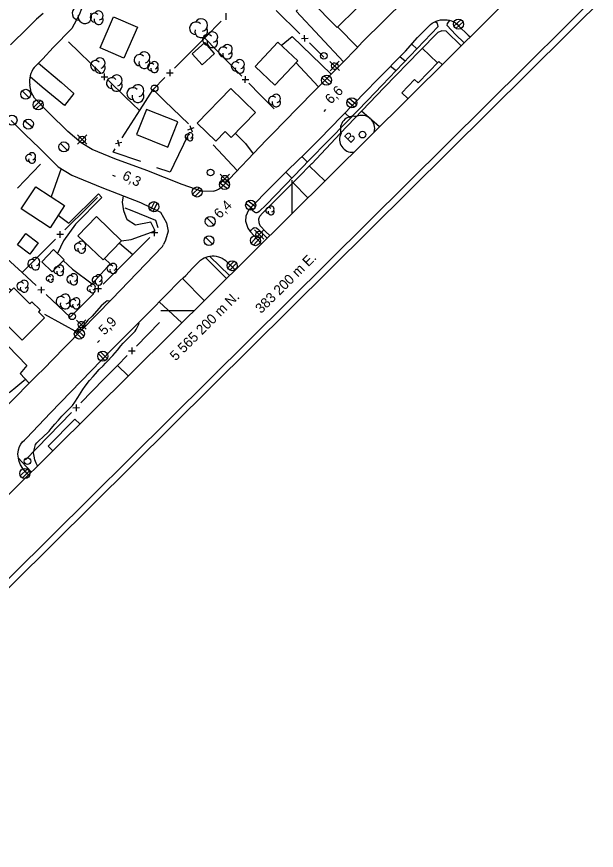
# Model space of a CAD drawing. Extents: x 381879 to 384696, y 5564785 to 5567594.
# Drawn here: x 383116.8 to 383291.9, y 5565037 to 5565288.9 of the extents above; entities that cross this region are included whole.
import ezdxf

# ---------------------------------------------------------------- set-up
doc = ezdxf.new("R2010")
doc.units = 0
for name, color, linetype in [('Niveau 19', 7, 'Continuous'), ('Niveau 2', 7, 'Continuous'), ('Niveau 21', 7, 'Continuous'), ('Niveau 22', 7, 'Continuous'), ('Niveau 3', 7, 'Continuous'), ('Niveau 31', 7, 'Continuous'), ('Niveau 36', 7, 'Continuous'), ('Niveau 37', 7, 'Continuous'), ('Niveau 44', 7, 'Continuous'), ('Niveau 60', 7, 'Continuous'), ('Niveau 61', 7, 'Continuous')]:
    doc.layers.add(name, color=color, linetype=linetype)

msp = doc.modelspace()

# ---------------------------------------------------------------- linework, layer by layer
at = {"layer": 'Niveau 19'}
for points in [[(383215.47, 5565275.27), (383201.2, 5565290.52), (383201.6, 5565290.97)], [(383219.77, 5565279.7), (383213.75, 5565285.81)], [(383196.73, 5565280.24), (383199.98, 5565282.96), (383211.81, 5565271.56)], [(383236.11, 5565280.62), (383237.71, 5565279.21)], [(383239.32, 5565279.36), (383243.93, 5565274.93)], [(383123.41, 5565274.85), (383130.36, 5565269.05), (383134.08, 5565265.67), (383131.3, 5565262.06), (383124.47, 5565267.61), (383120.86, 5565270.74)], [(383208, 5565267.7), (383201.15, 5565275.01)], [(383234.1, 5565275.42), (383232.53, 5565276.79)], [(383229.73, 5565273.93), (383231.43, 5565272.63)], [(383217.62, 5565258.25), (383215.97, 5565259.8)], [(383226.4, 5565255.65), (383221, 5565260.4)], [(383182.84, 5565253.72), (383185.95, 5565250.58), (383188.26, 5565247.45)], [(383183.45, 5565242.38), (383176.16, 5565250.17)], [(383202.92, 5565246.64), (383204.67, 5565244.96)], [(383130.25, 5565242.99), (383127.21, 5565234.48)], [(383205.26, 5565243.76), (383209.93, 5565239.3)], [(383199.89, 5565240.06), (383198.09, 5565241.89)], [(383204.78, 5565234.2), (383200.25, 5565238.75)], [(383129.39, 5565228.9), (383132.57, 5565226.54), (383141.5, 5565235.39), (383142.56, 5565234.29), (383134.62, 5565226.22), (383130.95, 5565221.17), (383129.15, 5565217.39)], [(383148.48, 5565221.18), (383151.35, 5565221.61), (383158.6, 5565224.2), (383157.37, 5565226.82), (383152.67, 5565225.93), (383150.22, 5565227.54), (383149.14, 5565230.26), (383148.8, 5565232.86), (383149.05, 5565234.78)], [(383130.84, 5565215.19), (383133.7, 5565212.63), (383139.61, 5565208.2), (383145.02, 5565214.18), (383143.35, 5565215.86)], [(383166.9, 5565209.82), (383173.47, 5565203.14)], [(383115.21, 5565206.2), (383114.54, 5565206.68), (383105.71, 5565198.09), (383119.92, 5565183.49), (383117.84, 5565181.07), (383120.55, 5565178.13)], [(383166.65, 5565196.37), (383159.89, 5565202.75)], [(383135.55, 5565193.28), (383125.29, 5565198.96)]]:
    msp.add_lwpolyline(points, dxfattribs=at)
at = {"layer": 'Niveau 2'}
for points in [[(383145.07, 5565202.96), (383144.11, 5565203.07), (383143.66, 5565202.68), (383142.38, 5565201.5), (383141.66, 5565200.71), (383139.59, 5565198.46), (383138.33, 5565197.18), (383137.58, 5565196.26), (383136.51, 5565195.07), (383135.28, 5565193.8), (383135.02, 5565193.57)], [(383150.76, 5565192.02), (383152.63, 5565193.86), (383152.93, 5565194.35), (383153.8, 5565196.21), (383153.61, 5565196.38)], [(383123.1, 5565153.17), (383122.72, 5565153.95), (383122.34, 5565155.01), (383122.14, 5565156.1), (383121.87, 5565157.12), (383121.99, 5565157.64), (383122.55, 5565159.66), (383122.88, 5565160.11), (383123.7, 5565160.99), (383124.59, 5565161.77), (383126.6, 5565163.69), (383127.24, 5565164.51), (383128.31, 5565165.78), (383129.4, 5565166.96), (383130.42, 5565168.17), (383131.22, 5565169), (383132.51, 5565170.22), (383133.67, 5565171.45), (383134.37, 5565172.42), (383135.31, 5565173.89), (383136.81, 5565176.28), (383137.5, 5565177.23), (383138.81, 5565178.95), (383139.88, 5565180.23), (383140.66, 5565181.03), (383141.76, 5565182.25), (383142.95, 5565183.39), (383143.66, 5565184.17), (383144.04, 5565184.57), (383145.88, 5565186.58), (383147.28, 5565188.18), (383148.3, 5565189.5), (383149.01, 5565190.29), (383149.83, 5565191.05), (383150.76, 5565192.02)], [(383119.48, 5565179.3), (383118.37, 5565178.34), (383116.6, 5565176.86), (383114.89, 5565175.48), (383113.99, 5565174.98), (383112.51, 5565174.1), (383110.64, 5565173.17), (383109.76, 5565172.66), (383109.42, 5565172.26), (383108.97, 5565171.96), (383108.45, 5565171.88), (383106.99, 5565171.97), (383106.6, 5565172.33), (383106.33, 5565172.72)]]:
    msp.add_lwpolyline(points, dxfattribs=at)
at = {"layer": 'Niveau 21'}
for points in [[(383219.3, 5565279.2), (383221.3, 5565281.3), (383234.1, 5565294.1)], [(383124.8, 5565289.9), (383122.8, 5565288.1), (383120.2, 5565285.5)], [(383136.4, 5565291.8), (383136.4, 5565291.3), (383135.7, 5565289.5), (383133.52, 5565285.32), (383127.82, 5565279.62)], [(383241.3, 5565286), (383241.8, 5565286.5), (383242.3, 5565286.9), (383242.9, 5565287.2), (383243.5, 5565287.5), (383244.1, 5565287.7), (383244.8, 5565287.9), (383245.4, 5565287.9), (383246.1, 5565287.9), (383246.8, 5565287.9), (383247.4, 5565287.8), (383248.1, 5565287.6), (383248.7, 5565287.3), (383249.3, 5565287), (383249.8, 5565286.6), (383250.3, 5565286.1)], [(383120.2, 5565285.5), (383115, 5565280.4)], [(383234.2, 5565278.5), (383237.9, 5565282.6), (383239.9, 5565284.6), (383241.3, 5565286)], [(383250.3, 5565286.1), (383253.2, 5565283.3), (383253.74, 5565282.76)], [(383127.82, 5565279.62), (383124.7, 5565276.2), (383122.6, 5565274)], [(383215.4, 5565275.2), (383219.3, 5565279.2)], [(383225.6, 5565269.7), (383234.2, 5565278.5)], [(383208.6, 5565268.3), (383215.4, 5565275.2)], [(383122.6, 5565274), (383122.1, 5565273.5), (383121.7, 5565273), (383121.4, 5565272.3), (383121.1, 5565271.7), (383120.9, 5565271), (383120.8, 5565270.4), (383120.7, 5565269.7), (383120.7, 5565269), (383120.8, 5565268.3)], [(383215, 5565258.8), (383222.3, 5565266.3), (383225.6, 5565269.7)], [(383176.2, 5565236.17), (383172.87, 5565236.13), (383166.84, 5565238.23), (383156.14, 5565242.39), (383146.43, 5565245.96), (383139.65, 5565248.78), (383136.32, 5565250.83), (383132.26, 5565254.24), (383126.66, 5565259.72), (383122.19, 5565264.32), (383121.18, 5565266.1), (383120.8, 5565268.3)], [(383197.4, 5565256.9), (383206.6, 5565266.3), (383208.6, 5565268.3)], [(383123.58, 5565249.24), (383119.5, 5565253.2), (383115.2, 5565257.5)], [(383203.8, 5565247.5), (383208.3, 5565251.9), (383215, 5565258.8)], [(383194.6, 5565254), (383197.4, 5565256.9)], [(383179.2, 5565237.9), (383192.2, 5565251.6), (383194.6, 5565254)], [(383123.58, 5565249.24), (383129.34, 5565243.55), (383133.45, 5565241.03), (383142.58, 5565237.28), (383154.25, 5565232.77), (383160.21, 5565229.81), (383162.02, 5565226.62), (383162.61, 5565224.13), (383161.76, 5565221.39), (383161.14, 5565220.04)], [(383198.9, 5565242.7), (383203.8, 5565247.5)], [(383196.4, 5565240.2), (383198.9, 5565242.7)], [(383188.1, 5565231.8), (383192.8, 5565236.6), (383196.4, 5565240.2)], [(383176.2, 5565236.17), (383176.6, 5565236.3), (383177.2, 5565236.5), (383177.8, 5565236.8), (383178.4, 5565237.2), (383178.9, 5565237.6), (383179.2, 5565237.9)], [(383188.1, 5565231.8), (383186.81, 5565230.48), (383186.02, 5565228.64), (383185.88, 5565227.09), (383186.63, 5565224.97), (383187.35, 5565223.97), (383190.73, 5565220.26)], [(383125.6, 5565183.1), (383127.2, 5565184.8), (383145.6, 5565203.5), (383160.9, 5565219.5), (383161.14, 5565220.04)], [(383167.1, 5565210), (383167.9, 5565210.7), (383169.9, 5565212.9), (383171.9, 5565214.9)], [(383171.9, 5565214.9), (383172.3, 5565215.3), (383172.9, 5565215.7), (383173.4, 5565216), (383174, 5565216.2), (383174.6, 5565216.4), (383175.2, 5565216.5), (383175.9, 5565216.6), (383176.5, 5565216.6), (383177.1, 5565216.5), (383177.8, 5565216.3), (383178.4, 5565216.1), (383178.9, 5565215.9), (383179.5, 5565215.5), (383180, 5565215.2), (383180.1, 5565215)], [(383180.1, 5565215), (383182.5, 5565212.7)], [(383182.5, 5565212.7), (383182.85, 5565212.44)], [(383119.8, 5565161.6), (383127, 5565169.2), (383145.5, 5565188.2), (383157.1, 5565199.9), (383166.2, 5565209.2)], [(383166.2, 5565209.2), (383167.1, 5565210)], [(383122.3, 5565179.9), (383125.6, 5565183.1)], [(383114.4, 5565171.9), (383122.3, 5565179.9)], [(383117.6, 5565154.5), (383117.4, 5565155.5), (383117.2, 5565156.7), (383117.4, 5565158), (383117.7, 5565159), (383118.1, 5565159.7), (383118.6, 5565160.4), (383119.2, 5565160.9), (383119.8, 5565161.6)], [(383120, 5565150.9), (383118.7, 5565152.4), (383118, 5565153.5), (383117.6, 5565154.5)], [(383120.4, 5565150.5), (383120, 5565150.9)]]:
    msp.add_lwpolyline(points, dxfattribs=at)
at = {"layer": 'Niveau 22'}
for points in [[(383227.2, 5565268.2), (383244.13, 5565285.93), (383243.89, 5565286.88), (383243.21, 5565287.36)], [(383251.95, 5565280.99), (383249.32, 5565283.53), (383246.83, 5565286.22), (383246.88, 5565286.87), (383247.6, 5565287.74), (383247.6, 5565287.74)], [(383251.04, 5565280.09), (383246.5, 5565284.54), (383245.24, 5565284.61), (383244.02, 5565284.13), (383238.59, 5565278.62), (383227.79, 5565267.46), (383214.51, 5565253.65), (383205.92, 5565244.42)], [(383227.2, 5565268.2), (383222.8, 5565263.6), (383216.6, 5565257.2)], [(383216.6, 5565257.2), (383210.9, 5565251.4), (383205.2, 5565245.5)], [(383205.2, 5565245.5), (383200.6, 5565240.8), (383192.2, 5565232.1), (383190.1, 5565230), (383189.6, 5565229.7), (383189.3, 5565229.6), (383189, 5565229.6), (383188.6, 5565229.8), (383188.1, 5565230.2), (383187.37, 5565231.05)], [(383201.6, 5565240.1), (383206, 5565244.5)], [(383193.24, 5565222.76), (383192.1, 5565223.9), (383190.4, 5565225.7), (383190, 5565226.6), (383189.9, 5565227.8), (383190.3, 5565228.6), (383191.1, 5565229.5), (383196.7, 5565235.2), (383201.6, 5565240.1)], [(383187.35, 5565223.97), (383187.7, 5565224.5), (383188.1, 5565224.9), (383188.5, 5565225.2), (383189.2, 5565225.1), (383189.9, 5565224.5), (383192.49, 5565222.01)], [(383180.2, 5565209.82), (383173.88, 5565216.16)], [(383181.1, 5565210.71), (383175.11, 5565216.49)], [(383118.4, 5565154.4), (383117.4, 5565155.5)], [(383121.25, 5565151.33), (383118.4, 5565154.4)]]:
    msp.add_lwpolyline(points, dxfattribs=at)
at = {"layer": 'Niveau 3'}
for p, q in [((383209.65, 5565260.28), (383210.22, 5565260.85)), ((383145.79, 5565241.01), (383146.53, 5565240.71)), ((383176.08, 5565225.68), (383176.65, 5565226.25)), ((383141.27, 5565190.48), (383141.84, 5565191.05))]:
    msp.add_line(p, q, dxfattribs=at)
at = {"layer": 'Niveau 31'}
for points in [[(383211.46, 5565299.61), (383219.5, 5565291.51), (383213.61, 5565285.67), (383205.57, 5565293.77)], [(383146.1, 5565288.9), (383153.3, 5565285.7), (383149.2, 5565276.4), (383142, 5565279.5)], [(383169.86, 5565277.69), (383172.83, 5565274.38), (383176.58, 5565277.75), (383173.61, 5565281.06)], [(383188.8, 5565273.8), (383194.8, 5565268.2), (383201.7, 5565275.6), (383195.7, 5565281.2)], [(383171.3, 5565256.71), (383181.5, 5565267.2), (383188.93, 5565259.98), (383181.59, 5565252.43), (383179.79, 5565254.18), (383176.93, 5565251.24)], [(383156, 5565260.9), (383153, 5565253.3), (383162.5, 5565249.5), (383165.5, 5565257.1)], [(383131.3, 5565231.8), (383126.9, 5565225.1), (383118.2, 5565230.8), (383122.6, 5565237.5)], [(383142.9, 5565215.4), (383148.5, 5565221.2), (383140.9, 5565228.5), (383135.3, 5565222.7)], [(383119.54, 5565223.37), (383123.31, 5565220.59), (383120.8, 5565217.19), (383117.03, 5565219.97)], [(383131.11, 5565215.46), (383127.5, 5565211.77), (383124.37, 5565214.84), (383127.98, 5565218.53)], [(383118.46, 5565191.19), (383109.32, 5565200.27), (383115.97, 5565206.97), (383120.81, 5565202.15), (383121.43, 5565202.78), (383123.9, 5565200.32), (383123.36, 5565199.77), (383125.19, 5565197.95)]]:
    msp.add_lwpolyline(points, close=True, dxfattribs=at)
for points in [[(383234.97, 5565264.14), (383233.12, 5565265.94), (383236.98, 5565269.9), (383238.04, 5565268.87), (383244.34, 5565275.35), (383245.31, 5565274.41)], [(383127.73, 5565157.76), (383126.36, 5565159.11), (383134.42, 5565167.28), (383135.88, 5565165.85)]]:
    msp.add_lwpolyline(points, dxfattribs=at)
at = {"layer": 'Niveau 36'}
for p, q in [((383250.97, 5565287.99), (383248.85, 5565286.01)), ((383249.49, 5565285.35), (383251.61, 5565287.33)), ((383211.42, 5565275.33), (383214.33, 5565272.61)), ((383211.52, 5565272.52), (383214.24, 5565275.43)), ((383209.03, 5565270.34), (383211.19, 5565268.4)), ((383211.79, 5565269.1), (383209.63, 5565271.04)), ((383120.6, 5565264.38), (383118.52, 5565266.54)), ((383124.01, 5565263.59), (383121.95, 5565261.55)), ((383122.61, 5565260.91), (383124.67, 5565262.95)), ((383216.64, 5565263.5), (383218.8, 5565261.56)), ((383219.4, 5565262.26), (383217.24, 5565264.2)), ((383121.52, 5565255.47), (383119.22, 5565257.39)), ((383138, 5565253.18), (383135.18, 5565250.36)), ((383138, 5565250.36), (383135.18, 5565253.18)), ((383132.15, 5565248.51), (383130.03, 5565250.63)), ((383181.11, 5565241.36), (383178.29, 5565238.54)), ((383181.11, 5565238.54), (383178.29, 5565241.36)), ((383181.03, 5565237.68), (383178.75, 5565239.48)), ((383171.99, 5565237.27), (383169.93, 5565235.23)), ((383178.19, 5565238.74), (383180.47, 5565236.94)), ((383170.59, 5565234.59), (383172.65, 5565236.63)), ((383158.43, 5565232.99), (383157.16, 5565230.38)), ((383157.99, 5565229.99), (383159.26, 5565232.6)), ((383186.08, 5565232.49), (383188.34, 5565230.68)), ((383188.9, 5565231.41), (383186.64, 5565233.22)), ((383176.33, 5565225.96), (383174.21, 5565228.08)), ((383191.47, 5565224.49), (383188.65, 5565221.67)), ((383191.47, 5565221.67), (383188.65, 5565224.49)), ((383175.96, 5565220.17), (383173.84, 5565222.29)), ((383189.57, 5565222.6), (383187.6, 5565220.47)), ((383188.29, 5565219.86), (383190.26, 5565221.99)), ((383182.51, 5565215.03), (383180.53, 5565212.91)), ((383181.21, 5565212.29), (383183.19, 5565214.41)), ((383134.93, 5565197.2), (383137.84, 5565194.48)), ((383135.03, 5565194.39), (383137.75, 5565197.3)), ((383137.1, 5565192.37), (383134.99, 5565194.36)), ((383134.38, 5565193.67), (383136.49, 5565191.68)), ((383141.48, 5565186.99), (383143.53, 5565184.94)), ((383144.16, 5565185.61), (383142.11, 5565187.66)), ((383119.94, 5565152.23), (383117.9, 5565150.17)), ((383118.58, 5565149.55), (383120.62, 5565151.61))]:
    msp.add_line(p, q, dxfattribs=at)
for centre, radius in [((383209.59, 5565277.1), 1), ((383158.48, 5565267.25), 1), ((383123.32, 5565262.25), 1.52), ((383115.4, 5565257.63), 1.52), ((383136.58, 5565251.77), 1), ((383221.29, 5565253.26), 1), ((383131.08, 5565249.57), 1.5), ((383175.39, 5565241.8), 1), ((383179.69, 5565239.95), 1), ((383171.3, 5565235.93), 1.52), ((383175.26, 5565227.02), 1.5), ((383174.89, 5565221.23), 1.5), ((383190.05, 5565223.08), 1), ((383133.58, 5565198.37), 1), ((383120.09, 5565154.6), 1), ((383119.27, 5565150.89), 1.52)]:
    msp.add_circle(centre, radius, dxfattribs=at)
for centre, major_axis, ratio in [((383250.24, 5565286.67), (0.01, 1.52), 0.999984), ((383212.89, 5565273.97), (-0.048, -0.999), 0.999982), ((383210.41, 5565269.71), (0.02, 1.52), 0.999985), ((383119.55, 5565265.46), (0.01, 1.5), 0.999984), ((383218.02, 5565262.89), (-0.01, -1.52), 0.999981), ((383120.36, 5565256.43), (-0.02, -1.5), 0.999985), ((383179.61, 5565238.2), (0.02, 1.52), 0.999983), ((383158.22, 5565231.49), (0.01, 1.52), 0.999983), ((383187.49, 5565231.96), (0, -1.52), 0.999982), ((383188.92, 5565221.23), (-0.02, -1.52), 0.999982), ((383181.87, 5565213.66), (0.02, 1.52), 0.999983), ((383136.4, 5565195.84), (-0.048, -0.999), 0.999982), ((383135.74, 5565193.01), (0.02, 1.52), 0.999984), ((383142.82, 5565186.31), (-0.02, -1.52), 0.999984)]:
    msp.add_ellipse(centre, major_axis=major_axis, ratio=ratio, dxfattribs=at)
at = {"layer": 'Niveau 37'}
for p, q in [((383180, 5565289.92), (383180, 5565287.92)), ((383202.8, 5565282.34), (383204.8, 5565282.36)), ((383203.81, 5565281.35), (383203.79, 5565283.35)), ((383163.03, 5565272.95), (383163.03, 5565270.95)), ((383142.33, 5565270.71), (383144.33, 5565270.74)), ((383143.35, 5565269.72), (383143.32, 5565271.73)), ((383162.02, 5565271.95), (383164.03, 5565271.95)), ((383184.88, 5565269.94), (383186.88, 5565269.92)), ((383185.87, 5565268.93), (383185.89, 5565270.93)), ((383168.55, 5565254.72), (383170.44, 5565255.38)), ((383169.16, 5565256), (383169.82, 5565254.1)), ((383148.59, 5565250.87), (383146.64, 5565250.44)), ((383147.83, 5565249.68), (383147.4, 5565251.63)), ((383158.45, 5565222.61), (383158.45, 5565224.61)), ((383130.98, 5565223.09), (383128.97, 5565223.09)), ((383129.97, 5565222.09), (383129.97, 5565224.09)), ((383159.45, 5565223.61), (383157.45, 5565223.61)), ((383124.18, 5565207.32), (383124.25, 5565205.32)), ((383141.48, 5565205.64), (383141.48, 5565207.64)), ((383125.21, 5565206.36), (383123.21, 5565206.29)), ((383142.48, 5565206.64), (383140.48, 5565206.64)), ((383150.56, 5565187.94), (383152.56, 5565187.96)), ((383151.55, 5565188.95), (383151.57, 5565186.95)), ((383134.79, 5565171.77), (383134.82, 5565169.76)), ((383133.81, 5565170.75), (383135.81, 5565170.78))]:
    msp.add_line(p, q, dxfattribs=at)
for points in [[(383195.23, 5565290.75), (383202.37, 5565283.75)], [(383178.58, 5565287.51), (383173.82, 5565282.74), (383171.51, 5565280.44)], [(383173.56, 5565282.48), (383184.82, 5565270.96)], [(383132.47, 5565281.33), (383142.24, 5565271.86)], [(383171.51, 5565280.44), (383164.44, 5565273.37)], [(383205.23, 5565280.95), (383209.58, 5565276.69)], [(383161.61, 5565270.54), (383157.99, 5565266.92), (383161.49, 5565263.52)], [(383144.59, 5565269.58), (383149.7, 5565264.62)], [(383186.88, 5565268.86), (383190.34, 5565265.32)], [(383149.7, 5565264.62), (383153.91, 5565260.53)], [(383154.07, 5565260.77), (383157.99, 5565266.92)], [(383190.34, 5565265.32), (383194.53, 5565261.04)], [(383161.49, 5565263.52), (383168.66, 5565256.55)], [(383148.69, 5565252.34), (383154.07, 5565260.77)], [(383168.62, 5565253.25), (383164.25, 5565244.25)], [(383154.28, 5565245.1), (383145.92, 5565248), (383146.54, 5565248.97)], [(383123.99, 5565244.29), (383117.1, 5565237.04)], [(383164.25, 5565244.25), (383163.14, 5565241.96), (383159.11, 5565243.28)], [(383138.46, 5565231.57), (383141.19, 5565234.3)], [(383131.39, 5565224.5), (383138.46, 5565231.57)], [(383151.74, 5565230.21), (383149.61, 5565231.07)], [(383159.51, 5565225.12), (383158.87, 5565227.34), (383151.74, 5565230.21)], [(383149.97, 5565215.12), (383157.04, 5565222.2)], [(383121.49, 5565214.61), (383128.56, 5565221.68)], [(383147.85, 5565220.52), (383151.86, 5565217.02)], [(383112.98, 5565216.78), (383113.88, 5565215.84), (383118.51, 5565211.63)], [(383122.75, 5565207.69), (383118.51, 5565211.63), (383121.49, 5565214.61)], [(383142.9, 5565208.05), (383149.97, 5565215.12)], [(383133, 5565198.15), (383125.68, 5565204.96)], [(383133, 5565198.15), (383140.07, 5565205.22)], [(383159.94, 5565196.54), (383152.96, 5565189.38)], [(383150.16, 5565186.52), (383147.26, 5565183.54), (383143.18, 5565179.36)], [(383147.26, 5565183.54), (383150.49, 5565180.34)], [(383143.18, 5565179.36), (383136.2, 5565172.2)], [(383133.41, 5565169.33), (383126.43, 5565162.17)], [(383126.43, 5565162.17), (383119.47, 5565155.03)]]:
    msp.add_lwpolyline(points, dxfattribs=at)
at = {"layer": 'Niveau 44'}
for centre, radius, start, end in [((383135.63, 5565289.94), 2.06, 44.1153, 269.8039), ((383137.4, 5565288.91), 2.06, 166.9368, 29.6212), ((383140.41, 5565288.58), 1.36, 44.1153, 269.8039), ((383141.58, 5565289.26), 1.36, 282.2692, 149.7262), ((383141.58, 5565287.9), 1.36, 166.9368, 29.6212), ((383170.92, 5565285.4), 1.91, 44.1153, 269.8039), ((383172.56, 5565286.35), 1.91, 282.2692, 149.7262), ((383172.56, 5565284.45), 1.91, 166.9368, 29.6212), ((383174.56, 5565281.93), 1.59, 44.1153, 269.8039), ((383175.93, 5565282.72), 1.59, 282.2692, 149.7262), ((383175.93, 5565281.13), 1.59, 166.9368, 29.6212), ((383179.23, 5565278.28), 1.45, 44.1153, 269.8039), ((383180.48, 5565279.01), 1.45, 282.2692, 149.7262), ((383153.95, 5565275.77), 1.67, 44.1153, 269.8039), ((383155.39, 5565276.61), 1.67, 282.2692, 149.7262), ((383180.48, 5565277.56), 1.45, 166.9368, 29.6212), ((383140.67, 5565274.12), 1.54, 44.1153, 269.8039), ((383142, 5565274.89), 1.54, 282.2692, 149.7262), ((383155.39, 5565274.93), 1.67, 166.9368, 29.6212), ((383157.48, 5565273.67), 1.11, 44.1153, 269.8039), ((383158.44, 5565274.22), 1.11, 282.2692, 149.7262), ((383183.01, 5565273.86), 1.38, 44.1153, 269.8039), ((383184.2, 5565274.55), 1.38, 282.2692, 149.7262), ((383142, 5565273.36), 1.54, 166.9368, 29.6212), ((383158.44, 5565273.11), 1.11, 166.9368, 29.6212), ((383184.2, 5565273.17), 1.38, 166.9368, 29.6212), ((383145.59, 5565268.81), 1.65, 44.1153, 269.8039), ((383147.01, 5565269.64), 1.65, 282.2692, 149.7262), ((383147.01, 5565267.98), 1.65, 166.9368, 29.6212), ((383151.9, 5565265.66), 1.79, 44.1153, 269.8039), ((383153.44, 5565266.55), 1.79, 282.2692, 149.7262), ((383153.44, 5565264.76), 1.79, 166.9368, 29.6212), ((383194.13, 5565263.57), 1.26, 44.1153, 269.8039), ((383195.21, 5565264.2), 1.26, 282.2692, 149.7262), ((383195.21, 5565262.94), 1.26, 166.9368, 29.6212), ((383168.49, 5565252.61), 0.821, 44.1153, 269.8039), ((383169.2, 5565252.2), 0.821, 166.9368, 29.6212), ((383169.2, 5565253.03), 0.821, 282.2692, 149.7262), ((383120.57, 5565246.2), 1.06, 44.1153, 269.8039), ((383121.48, 5565246.73), 1.06, 282.2692, 149.7262), ((383121.48, 5565245.68), 1.06, 166.9368, 29.6212), ((383192.91, 5565230.34), 0.882, 44.1153, 269.8039), ((383193.67, 5565229.9), 0.882, 166.9368, 29.6212), ((383193.67, 5565230.78), 0.882, 282.2692, 149.7262), ((383135.43, 5565219.25), 1.2, 44.1153, 269.8039), ((383136.46, 5565219.85), 1.2, 282.2692, 149.7262), ((383136.46, 5565218.65), 1.2, 166.9368, 29.6212), ((383121.42, 5565214.27), 1.26, 44.1153, 269.8039), ((383122.5, 5565213.64), 1.26, 166.9368, 29.6212), ((383122.5, 5565214.91), 1.26, 282.2692, 149.7262), ((383146.01, 5565213.32), 1.03, 282.2692, 149.7262), ((383129.06, 5565212.26), 1.05, 44.1153, 269.8039), ((383129.96, 5565211.74), 1.05, 166.9368, 29.6212), ((383129.96, 5565212.79), 1.05, 282.2692, 149.7262), ((383145.12, 5565212.8), 1.03, 44.1153, 269.8039), ((383146.01, 5565212.29), 1.03, 166.9368, 29.6212), ((383119.1, 5565208.08), 1.19, 282.2692, 149.7262), ((383126.49, 5565209.79), 0.754, 44.1153, 269.8039), ((383127.14, 5565209.41), 0.754, 166.9368, 29.6212), ((383127.14, 5565210.17), 0.754, 282.2692, 149.7262), ((383133.09, 5565209.53), 1.14, 44.1153, 269.8039), ((383134.08, 5565208.96), 1.14, 166.9368, 29.6212), ((383134.08, 5565210.1), 1.14, 282.2692, 149.7262), ((383140.66, 5565209.36), 1.05, 44.1153, 269.8039), ((383141.56, 5565208.84), 1.05, 166.9368, 29.6212), ((383141.56, 5565209.89), 1.05, 282.2692, 149.7262), ((383118.07, 5565207.48), 1.19, 44.1153, 269.8039), ((383119.1, 5565206.88), 1.19, 166.9368, 29.6212), ((383138.97, 5565206.74), 0.868, 44.1153, 269.8039), ((383139.71, 5565206.3), 0.868, 166.9368, 29.6212), ((383139.71, 5565207.17), 0.868, 282.2692, 149.7262), ((383130.19, 5565202.86), 1.5, 44.1153, 269.8039), ((383131.48, 5565203.61), 1.5, 282.2692, 149.7262), ((383131.48, 5565202.11), 1.5, 166.9368, 29.6212), ((383133.86, 5565202.31), 1.11, 44.1153, 269.8039), ((383134.82, 5565201.75), 1.11, 166.9368, 29.6212), ((383134.82, 5565202.86), 1.11, 282.2692, 149.7262)]:
    msp.add_arc(centre, radius, start, end, dxfattribs=at)
for centre, major_axis, ratio, start_param, end_param in [((383218.46, 5565254.93), (-3.71, 1.14), 0.999312, 4.769991, 6.923144), ((383221.06, 5565255.2), (-3.12, 2.3), 0.99957, 3.464205, 5.791793), ((383218.22, 5565251.8), (3.86, -0.43), 0.999343, 2.760058, 4.915591)]:
    msp.add_ellipse(centre, major_axis=major_axis, ratio=ratio, start_param=start_param, end_param=end_param, dxfattribs=at)
at = {"layer": 'Niveau 60'}
msp.add_lwpolyline([(382780.54, 5564785.16), (381879.11, 5565693.82), (383794.51, 5567593.97), (384695.95, 5566685.3), (382780.55, 5564785.15)], dxfattribs=at)
for points in [[(381881.93, 5565693.86), (383794.53, 5567591.15), (384693.12, 5566685.31), (382780.52, 5564788.02)], [(383653.8, 5566971.92), (383426.67, 5567200.87), (383197.47, 5566973.49), (381907.4, 5565693.71), (382780.65, 5564813.45), (384299.92, 5566320.61)]]:
    msp.add_lwpolyline(points, close=True, dxfattribs=at)
at = {"layer": 'Niveau 61'}
for points in [[(383200, 5565229.46), (383200, 5565239.46)], [(383170.31, 5565200), (383160.31, 5565200)]]:
    msp.add_lwpolyline(points, dxfattribs=at)

# ---------------------------------------------------------------- texts
at = {"layer": 'Niveau 3'}
for s, rotation, p in [('6,6  ', 44.7717, (383211.71, 5565262.3)), ('6,3  ', 333.0836, (383148.46, 5565239.94)), ('6,4  ', 44.7717, (383178.13, 5565227.71)), ('5,9  ', 44.7717, (383143.31, 5565192.52))]:
    msp.add_text(s, height=3, rotation=rotation, dxfattribs=at).set_placement(p)
at = {"layer": 'Niveau 44'}
msp.add_text('B', height=3, rotation=44.7707, dxfattribs=at).set_placement((383217.55, 5565250.45))
at = {"layer": 'Niveau 61'}
for s, p in [('383 200 m E.', (383190.64, 5565199.05)), ('5 565 200 m N.', (383164.85, 5565184.74))]:
    msp.add_text(s, height=3, rotation=44.7717, dxfattribs=at).set_placement(p)

doc.saveas('drawing.dxf')
